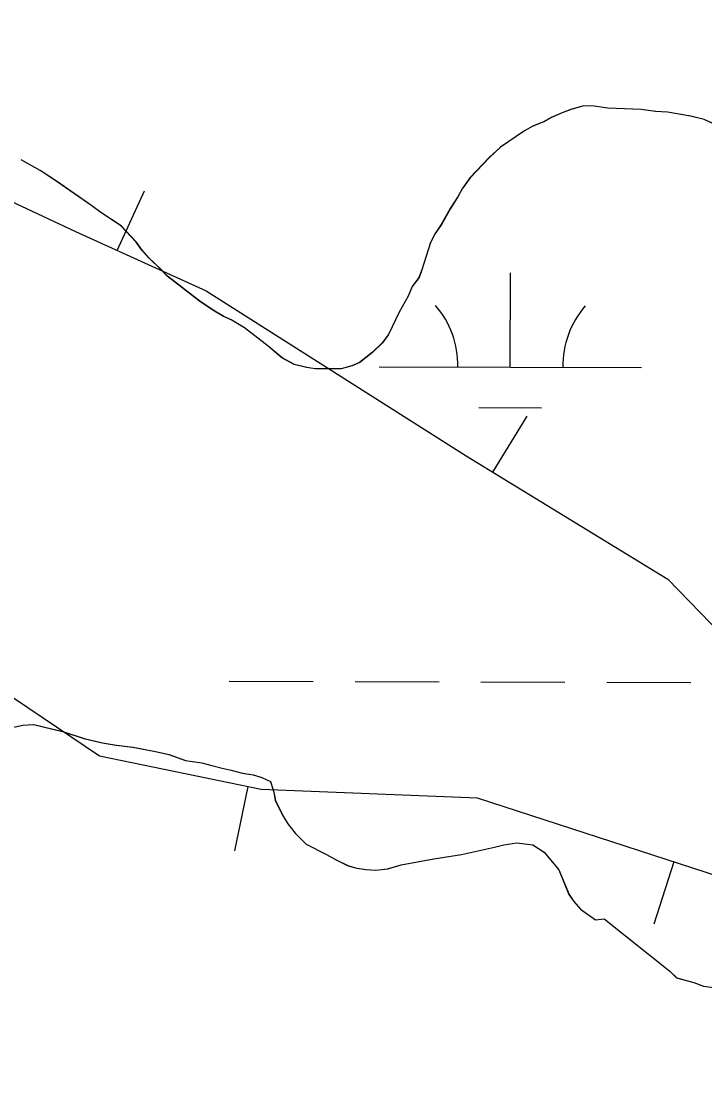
# Model space of a CAD drawing. Extents: x 3161514 to 3199414, y 831166 to 856601.
# Drawn here: x 3196606.8 to 3196867.5, y 845981.9 to 846385.3 of the extents above; entities that cross this region are included whole.
import ezdxf

# ---------------------------------------------------------------- set-up
doc = ezdxf.new("R2010")
doc.units = 0
for name, color, linetype in [('V-BORW-LINE', 7, 'Continuous'), ('V-SITE-VEGE', 7, 'Continuous'), ('V-TOPO-SHOR', 7, 'Continuous'), ('V-WETL-SWMP', 7, 'Continuous')]:
    doc.layers.add(name, color=color, linetype=linetype)

msp = doc.modelspace()

# ---------------------------------------------------------------- linework, layer by layer
at = {"layer": 'V-BORW-LINE'}
for p, q in [((3196643.46, 846297.85), (3196653.8, 846320.62)), ((3196786.69, 846213.31), (3196799.75, 846234.62)), ((3196693.19, 846093.34), (3196688.18, 846068.84)), ((3196855.75, 846064.61), (3196848.01, 846040.84))]:
    msp.add_line(p, q, dxfattribs=at)
for points in [[(3196456.48, 846385.32), (3196627.46, 846305.12), (3196677.36, 846282.46), (3196776.45, 846219.58), (3196853.4, 846172.44), (3196919.23, 846104.59), (3196992.9, 846069.7), (3197053.28, 846060.14), (3197072.24, 846071.57), (3197083.37, 846105.01), (3197101.17, 846139.13), (3197103.96, 846183.9), (3197093.53, 846231.97), (3197088.86, 846287.03), (3197124.78, 846330.91)], [(3196456.48, 846385.32), (3196627.46, 846305.12), (3196677.36, 846282.46), (3196776.45, 846219.58), (3196853.4, 846172.44), (3196919.23, 846104.59), (3196992.9, 846069.7), (3197053.28, 846060.14), (3197072.24, 846071.57), (3197083.37, 846105.01), (3197101.17, 846139.13), (3197103.96, 846183.9), (3197093.53, 846231.97), (3197088.86, 846287.03), (3197124.78, 846330.91)], [(3197114.02, 845921.2), (3197043.97, 845982.12), (3196991.36, 846015.92), (3196934.88, 846038.85), (3196780.82, 846089), (3196698.38, 846092.28), (3196636.63, 846104.92), (3196571.29, 846148.98)], [(3197114.02, 845921.2), (3197043.97, 845982.12), (3196991.36, 846015.92), (3196934.88, 846038.85), (3196780.82, 846089), (3196698.38, 846092.28), (3196636.63, 846104.92), (3196571.29, 846148.98)]]:
    msp.add_lwpolyline(points, dxfattribs=at)
at = {"layer": 'V-SITE-VEGE'}
for p, q in [((3196816.45, 846351.66), (3196813.12, 846350.3)), ((3196821.22, 846352.99), (3196816.45, 846351.66)), ((3196825.34, 846352.88), (3196821.22, 846352.99)), ((3196830.47, 846352.15), (3196825.34, 846352.88)), ((3196843.22, 846351.64), (3196830.47, 846352.15)), ((3196848.77, 846350.88), (3196843.22, 846351.64)), ((3196808.96, 846348.54), (3196806.04, 846346.97)), ((3196813.12, 846350.3), (3196808.96, 846348.54)), ((3196853.29, 846350.57), (3196848.77, 846350.88)), ((3196862.11, 846349.12), (3196853.29, 846350.57)), ((3196867.23, 846347.76), (3196862.11, 846349.12)), ((3196872.52, 846345.37), (3196867.23, 846347.76)), ((3196798.75, 846343.44), (3196789.54, 846337.27)), ((3196801.88, 846345.21), (3196798.75, 846343.44)), ((3196806.04, 846346.97), (3196801.88, 846345.21)), ((3196789.54, 846337.27), (3196785.33, 846333.26)), ((3196614.07, 846328.31), (3196606.75, 846332.4)), ((3196785.33, 846333.26), (3196777.93, 846325.61)), ((3196620.56, 846324.04), (3196614.07, 846328.31)), ((3196633.72, 846314.87), (3196620.56, 846324.04)), ((3196777.93, 846325.61), (3196774.95, 846321.35)), ((3196774.95, 846321.35), (3196773.44, 846318.51)), ((3196637.16, 846312.31), (3196633.72, 846314.87)), ((3196773.44, 846318.51), (3196770.44, 846313.84)), ((3196644.86, 846307.19), (3196637.16, 846312.31)), ((3196770.44, 846313.84), (3196767, 846307.75)), ((3196650.69, 846301.07), (3196644.86, 846307.19)), ((3196767, 846307.75), (3196764.65, 846304.3)), ((3196764.65, 846304.3), (3196762.92, 846300.84)), ((3196652.88, 846297.93), (3196650.69, 846301.07)), ((3196762.92, 846300.84), (3196759.58, 846290.42)), ((3196655.49, 846294.99), (3196652.88, 846297.93)), ((3196660.11, 846290.55), (3196655.49, 846294.99)), ((3196662.52, 846288.02), (3196660.11, 846290.55)), ((3196674.86, 846278.46), (3196662.52, 846288.02)), ((3196758.48, 846287.56), (3196755.93, 846284.12)), ((3196759.58, 846290.42), (3196758.48, 846287.56)), ((3196755.93, 846284.12), (3196754.4, 846280.45)), ((3196679.93, 846275.04), (3196674.86, 846278.46)), ((3196754.4, 846280.45), (3196750.96, 846274.36)), ((3196683.99, 846272.68), (3196679.93, 846275.04)), ((3196686.84, 846271.37), (3196683.99, 846272.68)), ((3196691.91, 846268.37), (3196686.84, 846271.37)), ((3196750.96, 846274.36), (3196746.84, 846265.81)), ((3196701.01, 846261.35), (3196691.91, 846268.37)), ((3196744.49, 846262.57), (3196740.7, 846258.96)), ((3196746.84, 846265.81), (3196744.49, 846262.57)), ((3196706.26, 846256.9), (3196701.01, 846261.35)), ((3196740.7, 846258.96), (3196735.87, 846255.16)), ((3196710.93, 846254.32), (3196706.26, 846256.9)), ((3196715.64, 846253.17), (3196710.93, 846254.32)), ((3196735.87, 846255.16), (3196732.96, 846253.79)), ((3196718.93, 846252.68), (3196715.64, 846253.17)), ((3196728.81, 846252.65), (3196718.93, 846252.68)), ((3196732.96, 846253.79), (3196728.81, 846252.65)), ((3196607.41, 846116.78), (3196611.53, 846117.09)), ((3196611.53, 846117.09), (3196622.59, 846114.35)), ((3196602.23, 846115.66), (3196607.41, 846116.78)), ((3196622.59, 846114.35), (3196630.76, 846111.69)), ((3196630.76, 846111.69), (3196637.73, 846110.08)), ((3196637.73, 846110.08), (3196643.06, 846109.12)), ((3196643.06, 846109.12), (3196649.42, 846108.35)), ((3196649.42, 846108.35), (3196658.03, 846106.7)), ((3196658.03, 846106.7), (3196663.15, 846105.55)), ((3196663.15, 846105.55), (3196669.49, 846103.34)), ((3196669.49, 846103.34), (3196675.64, 846102.37)), ((3196675.64, 846102.37), (3196679.53, 846101.45)), ((3196679.53, 846101.45), (3196683.41, 846100.33)), ((3196683.41, 846100.33), (3196686.9, 846099.62)), ((3196686.9, 846099.62), (3196691.2, 846098.49)), ((3196691.2, 846098.49), (3196695.3, 846097.78)), ((3196695.3, 846097.78), (3196698.57, 846096.87)), ((3196698.57, 846096.87), (3196701.83, 846095.35)), ((3196701.83, 846095.35), (3196703.17, 846091.2)), ((3196703.17, 846091.2), (3196703.71, 846088.1)), ((3196703.71, 846088.1), (3196706.66, 846082.06)), ((3196706.66, 846082.06), (3196708.44, 846079.13)), ((3196708.44, 846079.13), (3196711.24, 846075.56)), ((3196711.24, 846075.56), (3196715.46, 846071.34)), ((3196715.46, 846071.34), (3196723.2, 846067.45)), ((3196774.68, 846067.45), (3196787.31, 846070.23)), ((3196787.31, 846070.23), (3196790.83, 846071.18)), ((3196790.83, 846071.18), (3196795.79, 846071.88)), ((3196795.79, 846071.88), (3196801.95, 846071.11)), ((3196801.95, 846071.11), (3196806.21, 846068.34)), ((3196723.2, 846067.45), (3196726.65, 846065.51)), ((3196726.65, 846065.51), (3196731.53, 846063.13)), ((3196751.73, 846063.47), (3196764.14, 846065.85)), ((3196764.14, 846065.85), (3196774.68, 846067.45)), ((3196806.21, 846068.34), (3196811.81, 846061.61)), ((3196731.53, 846063.13), (3196734.81, 846062.23)), ((3196734.81, 846062.23), (3196738.3, 846061.73)), ((3196738.3, 846061.73), (3196742, 846061.44)), ((3196742, 846061.44), (3196746.54, 846061.95)), ((3196746.54, 846061.95), (3196751.73, 846063.47)), ((3196811.81, 846061.61), (3196815.71, 846052.25)), ((3196815.71, 846052.25), (3196817.5, 846049.53)), ((3196817.5, 846049.53), (3196820.1, 846046.58)), ((3196820.1, 846046.58), (3196825.77, 846042.53)), ((3196825.77, 846042.53), (3196829.07, 846042.87)), ((3196829.07, 846042.87), (3196854.13, 846022.91)), ((3196854.13, 846022.91), (3196856.75, 846020.37)), ((3196856.75, 846020.37), (3196863.29, 846018.57)), ((3196863.29, 846018.57), (3196866.97, 846017.24)), ((3196866.97, 846017.24), (3196870.87, 846016.74))]:
    msp.add_line(p, q, dxfattribs=at)
at = {"layer": 'V-TOPO-SHOR'}
for points in [[(3196872.52, 846345.37), (3196867.23, 846347.76), (3196862.11, 846349.12), (3196853.29, 846350.57), (3196848.77, 846350.88), (3196843.22, 846351.63), (3196830.47, 846352.15), (3196825.34, 846352.89), (3196821.22, 846352.99), (3196816.45, 846351.66), (3196813.12, 846350.3), (3196808.96, 846348.54), (3196806.04, 846346.97), (3196801.88, 846345.21), (3196798.75, 846343.44), (3196789.54, 846337.27), (3196785.33, 846333.26), (3196777.93, 846325.61), (3196774.95, 846321.35), (3196773.44, 846318.51), (3196770.44, 846313.84), (3196767, 846307.75), (3196764.65, 846304.3), (3196762.92, 846300.84), (3196759.58, 846290.42), (3196758.48, 846287.56), (3196755.93, 846284.12), (3196754.4, 846280.45), (3196750.96, 846274.36), (3196746.84, 846265.81), (3196744.49, 846262.57), (3196740.7, 846258.96), (3196735.87, 846255.16), (3196732.96, 846253.79), (3196728.81, 846252.65), (3196718.93, 846252.68), (3196715.64, 846253.17), (3196710.93, 846254.32), (3196706.26, 846256.9), (3196701.01, 846261.35), (3196691.91, 846268.37), (3196686.84, 846271.37), (3196683.99, 846272.68), (3196679.93, 846275.04), (3196674.86, 846278.46), (3196662.52, 846288.02), (3196660.11, 846290.55), (3196655.49, 846294.99), (3196652.88, 846297.93), (3196650.69, 846301.07), (3196644.86, 846307.19), (3196637.16, 846312.31), (3196633.72, 846314.87), (3196620.56, 846324.04), (3196614.07, 846328.31), (3196606.75, 846332.4)], [(3196602.23, 846115.66), (3196607.41, 846116.78), (3196611.53, 846117.09), (3196622.59, 846114.35), (3196630.76, 846111.69), (3196637.73, 846110.08), (3196643.06, 846109.12), (3196649.42, 846108.35), (3196658.03, 846106.7), (3196663.15, 846105.55), (3196669.48, 846103.34), (3196675.64, 846102.37), (3196679.53, 846101.45), (3196683.41, 846100.33), (3196686.9, 846099.62), (3196691.2, 846098.49), (3196695.3, 846097.78), (3196698.57, 846096.87), (3196701.83, 846095.35), (3196703.17, 846091.2), (3196703.71, 846088.1), (3196706.66, 846082.06), (3196708.44, 846079.13), (3196711.24, 846075.56), (3196715.46, 846071.34), (3196723.2, 846067.45), (3196726.65, 846065.51), (3196731.53, 846063.13), (3196734.81, 846062.23), (3196738.3, 846061.73), (3196742, 846061.44), (3196746.54, 846061.95), (3196751.73, 846063.47), (3196764.14, 846065.85), (3196774.68, 846067.45), (3196787.31, 846070.23), (3196790.83, 846071.18), (3196795.79, 846071.88), (3196801.95, 846071.11), (3196806.21, 846068.34), (3196811.81, 846061.61), (3196815.71, 846052.25), (3196817.5, 846049.53), (3196820.1, 846046.58), (3196825.77, 846042.53), (3196829.07, 846042.87), (3196854.13, 846022.91), (3196856.75, 846020.37), (3196863.29, 846018.57), (3196866.97, 846017.24), (3196870.87, 846016.74)]]:
    msp.add_lwpolyline(points, dxfattribs=at)
at = {"layer": 'V-WETL-SWMP'}
for p, q in [((3196816.49, 846351.66), (3196813.16, 846350.3)), ((3196821.26, 846352.99), (3196816.49, 846351.66)), ((3196825.37, 846352.89), (3196821.26, 846352.99)), ((3196830.51, 846352.15), (3196825.37, 846352.89)), ((3196843.26, 846351.63), (3196830.51, 846352.15)), ((3196848.8, 846350.88), (3196843.26, 846351.63)), ((3196809, 846348.55), (3196806.08, 846346.97)), ((3196813.16, 846350.3), (3196809, 846348.55)), ((3196853.33, 846350.57), (3196848.8, 846350.88)), ((3196862.15, 846349.12), (3196853.33, 846350.57)), ((3196867.26, 846347.76), (3196862.15, 846349.12)), ((3196872.56, 846345.37), (3196867.26, 846347.76)), ((3196798.79, 846343.44), (3196789.58, 846337.27)), ((3196801.92, 846345.21), (3196798.79, 846343.44)), ((3196806.08, 846346.97), (3196801.92, 846345.21)), ((3196789.58, 846337.27), (3196785.36, 846333.26)), ((3196614.11, 846328.31), (3196606.8, 846332.4)), ((3196785.36, 846333.26), (3196777.97, 846325.61)), ((3196620.6, 846324.04), (3196614.11, 846328.31)), ((3196633.77, 846314.87), (3196620.6, 846324.04)), ((3196777.97, 846325.61), (3196774.99, 846321.36)), ((3196774.99, 846321.36), (3196773.48, 846318.51)), ((3196637.21, 846312.31), (3196633.77, 846314.87)), ((3196773.48, 846318.51), (3196770.48, 846313.84)), ((3196644.91, 846307.19), (3196637.21, 846312.31)), ((3196770.48, 846313.84), (3196767.04, 846307.75)), ((3196650.73, 846301.07), (3196644.91, 846307.19)), ((3196767.04, 846307.75), (3196764.69, 846304.3)), ((3196764.69, 846304.3), (3196762.96, 846300.85)), ((3196652.92, 846297.93), (3196650.73, 846301.07)), ((3196762.96, 846300.85), (3196759.62, 846290.42)), ((3196655.53, 846294.99), (3196652.92, 846297.93)), ((3196660.16, 846290.55), (3196655.53, 846294.99)), ((3196662.57, 846288.02), (3196660.16, 846290.55)), ((3196674.9, 846278.46), (3196662.57, 846288.02)), ((3196758.52, 846287.57), (3196755.97, 846284.13)), ((3196759.62, 846290.42), (3196758.52, 846287.57)), ((3196793.33, 846253.32), (3196793.43, 846289.32)), ((3196755.97, 846284.13), (3196754.44, 846280.46)), ((3196679.97, 846275.04), (3196674.9, 846278.46)), ((3196754.44, 846280.46), (3196751, 846274.36)), ((3196684.03, 846272.68), (3196679.97, 846275.04)), ((3196686.88, 846271.37), (3196684.03, 846272.68)), ((3196691.96, 846268.37), (3196686.88, 846271.37)), ((3196751, 846274.36), (3196746.88, 846265.81)), ((3196701.05, 846261.35), (3196691.96, 846268.37)), ((3196744.54, 846262.57), (3196740.74, 846258.96)), ((3196746.88, 846265.81), (3196744.54, 846262.57)), ((3196706.3, 846256.9), (3196701.05, 846261.35)), ((3196740.74, 846258.96), (3196735.91, 846255.16)), ((3196710.98, 846254.32), (3196706.3, 846256.9)), ((3196715.68, 846253.17), (3196710.98, 846254.32)), ((3196735.91, 846255.16), (3196733, 846253.79)), ((3196718.97, 846252.68), (3196715.68, 846253.17)), ((3196728.85, 846252.65), (3196718.97, 846252.68)), ((3196733, 846253.79), (3196728.85, 846252.65)), ((3196743.33, 846253.46), (3196843.33, 846253.18)), ((3196781.29, 846237.92), (3196805.29, 846237.86)), ((3196686.16, 846133.54), (3196718.16, 846133.46)), ((3196734.15, 846133.41), (3196766.15, 846133.32)), ((3196782.15, 846133.28), (3196814.15, 846133.19)), ((3196830.15, 846133.15), (3196862.15, 846133.06)), ((3196607.45, 846116.78), (3196611.58, 846117.09)), ((3196611.58, 846117.09), (3196622.63, 846114.35)), ((3196602.28, 846115.67), (3196607.45, 846116.78)), ((3196622.63, 846114.35), (3196630.81, 846111.69)), ((3196630.81, 846111.69), (3196637.77, 846110.08)), ((3196637.77, 846110.08), (3196643.1, 846109.12)), ((3196643.1, 846109.12), (3196649.47, 846108.35)), ((3196649.47, 846108.35), (3196658.08, 846106.7)), ((3196658.08, 846106.7), (3196663.2, 846105.55)), ((3196663.2, 846105.55), (3196669.53, 846103.34)), ((3196669.53, 846103.34), (3196675.68, 846102.37)), ((3196675.68, 846102.37), (3196679.57, 846101.45)), ((3196679.57, 846101.45), (3196683.46, 846100.33)), ((3196683.46, 846100.33), (3196686.94, 846099.63)), ((3196686.94, 846099.63), (3196691.24, 846098.49)), ((3196691.24, 846098.49), (3196695.34, 846097.78)), ((3196695.34, 846097.78), (3196698.61, 846096.87)), ((3196698.61, 846096.87), (3196701.87, 846095.35)), ((3196701.87, 846095.35), (3196703.21, 846091.2)), ((3196703.21, 846091.2), (3196703.76, 846088.1)), ((3196703.76, 846088.1), (3196706.7, 846082.06)), ((3196706.7, 846082.06), (3196708.48, 846079.13)), ((3196708.48, 846079.13), (3196711.28, 846075.56)), ((3196711.28, 846075.56), (3196715.51, 846071.34)), ((3196715.51, 846071.34), (3196723.24, 846067.45)), ((3196774.72, 846067.45), (3196787.35, 846070.23)), ((3196787.35, 846070.23), (3196790.87, 846071.18)), ((3196790.87, 846071.18), (3196795.83, 846071.88)), ((3196795.83, 846071.88), (3196801.99, 846071.12)), ((3196801.99, 846071.12), (3196806.25, 846068.34)), ((3196723.24, 846067.45), (3196726.69, 846065.51)), ((3196726.69, 846065.51), (3196731.58, 846063.13)), ((3196751.77, 846063.47), (3196764.18, 846065.85)), ((3196764.18, 846065.85), (3196774.72, 846067.45)), ((3196806.25, 846068.34), (3196811.85, 846061.61)), ((3196731.58, 846063.13), (3196734.85, 846062.23)), ((3196734.85, 846062.23), (3196738.34, 846061.73)), ((3196738.34, 846061.73), (3196742.04, 846061.44)), ((3196742.04, 846061.44), (3196746.58, 846061.95)), ((3196746.58, 846061.95), (3196751.77, 846063.47)), ((3196811.85, 846061.61), (3196815.75, 846052.25)), ((3196815.75, 846052.25), (3196817.54, 846049.53)), ((3196817.54, 846049.53), (3196820.14, 846046.59)), ((3196820.14, 846046.59), (3196825.81, 846042.54)), ((3196825.81, 846042.54), (3196829.11, 846042.87)), ((3196829.11, 846042.87), (3196854.17, 846022.91)), ((3196854.17, 846022.91), (3196856.79, 846020.37)), ((3196856.79, 846020.37), (3196863.33, 846018.57)), ((3196863.33, 846018.57), (3196867.01, 846017.24)), ((3196867.01, 846017.24), (3196870.91, 846016.74))]:
    msp.add_line(p, q, dxfattribs=at)
for centre, start, end in [((3196738.09, 846253.95), 359.0699, 40.6135), ((3196848.57, 846253.64), 139.0699, 180.6136)]:
    msp.add_arc(centre, 35.25, start, end, dxfattribs=at)

doc.saveas('drawing.dxf')
